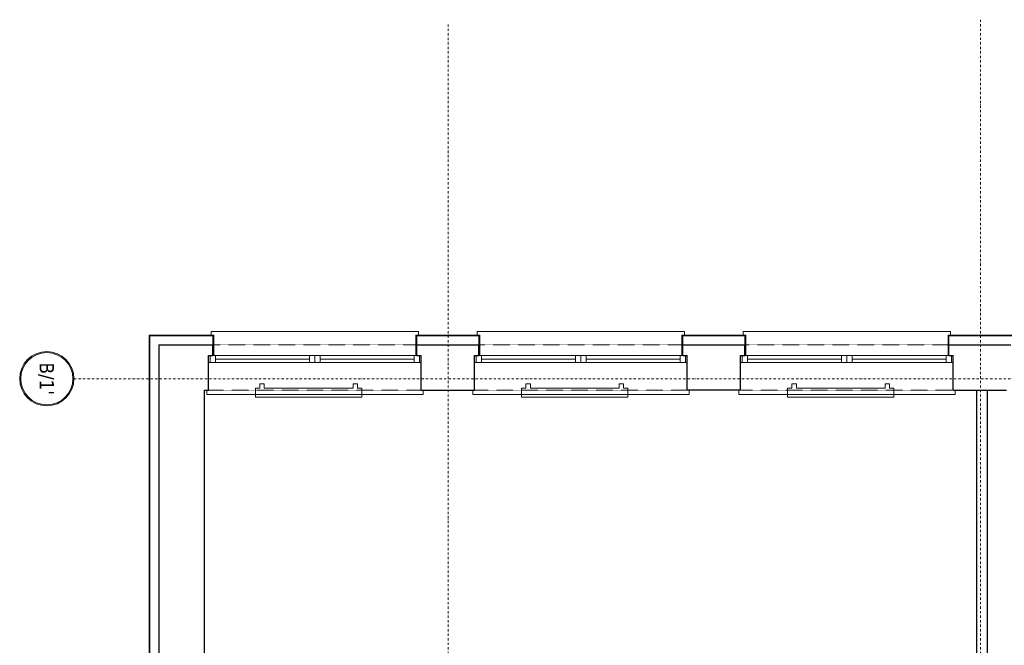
# Model space of a CAD drawing. Header units: millimetres. Extents: x -1893473 to 942156, y -534599 to 942944.
# Tile 423 of 656: x 77999 to 89103, y -203266 to -196212. Entities that reach past the tile are written whole.
import ezdxf
from ezdxf.enums import TextEntityAlignment as Align

# ---------------------------------------------------------------- set-up
doc = ezdxf.new("R2010")
doc.units = ezdxf.units.MM
doc.header["$LTSCALE"] = 0.2
doc.linetypes.add('DASHDOT', pattern=[25.4, 12.7, -6.35, 0, -6.35])
doc.linetypes.add('HIDDEN', pattern=[9.525, 6.35, -3.175])
doc.layers.get('0').update_dxf_attribs({"lineweight": 0})
for name, color, linetype, lineweight in [('!! 0_ Istn-okna', 6, 'Continuous', 13), ('!! 0_ Istn-sciany', 7, 'Continuous', 30), ('!! 0_ Istn-widok', 1, 'Continuous', 15), ('!! 0_Istn-cienka', 4, 'Continuous', 9), ('!! 0_Osie', 1, 'DASHDOT', 13), ('!! 1_ tynk zewn  - nowy', 21, 'Continuous', 20), ('0-osie-tx', 66, 'Continuous', 9), ('P-Osie', 1, 'DASHDOT', 18)]:
    doc.layers.add(name, color=color, linetype=linetype, lineweight=lineweight)
doc.layers.add('!! 0_Istn-grzejniki', color=7, linetype='Continuous', lineweight=0, plot=False)
doc.styles.add('TAHOMA', font='tahoma.ttf')

# ---------------------------------------------------------------- blocks, each defined once
blk = doc.blocks.new('*U12')
h = blk.add_hatch(color=256)
edge = h.paths.add_edge_path()
edge.add_arc((0, 0), 30.6, 0, 360)
edge = h.paths.add_edge_path(flags=17)
edge.add_arc((0, 0), 29.4, 0, 360)
for radius in [30.6, 29.4]:
    blk.add_circle((0, 0), radius)
at = {"style": 'TAHOMA', "flags": 8}
blk.add_attdef('ANSICHTSNUMMER', text='', height=16, dxfattribs=at).set_placement((0, 0), align=Align.MIDDLE_CENTER)
blk = doc.blocks.new('BLOK OSI')
at = {"layer": 'P-Osie'}
for points in [[(52592.2, -193637), (52592.2, -199870.8)], [(51992.2, -199671.2), (51992.2, -193642.4)], [(51570, -194041.8), (53810.6, -194041.8)]]:
    blk.add_lwpolyline(points, dxfattribs=at)
at = {"layer": '0-osie-tx'}
ref = blk.add_blockref('*U12', (51539.4, -194041.8), dxfattribs=dict(at, rotation=90))
ref.add_attrib('ANSICHTSNUMMER', "B/1'", dxfattribs={"layer": '0', "height": 16, "rotation": 270, "style": 'TAHOMA', "flags": 8}).set_placement((51539.4, -194041.8), align=Align.MIDDLE_CENTER)

msp = doc.modelspace()

# ---------------------------------------------------------------- linework, layer by layer
at = {"layer": '!! 0_ Istn-okna'}
for points in [[(80128.25178, -199998.09366), (82528.25178, -199998.09366)], [(80128.25178, -200078.09366), (82528.25178, -200078.09366)], [(80208.25178, -200038.09366), (81268.25178, -200038.09366)], [(81388.25178, -200038.09366), (82448.25178, -200038.09366)], [(83128.25178, -199998.09366), (85528.25178, -199998.09366)], [(83128.25178, -200078.09366), (85528.25178, -200078.09366)], [(83208.25178, -200038.09366), (84268.25178, -200038.09366)], [(84388.25178, -200038.09366), (85448.25178, -200038.09366)], [(86128.25178, -199998.09366), (88528.25178, -199998.09366)], [(86128.25178, -200078.09366), (88528.25178, -200078.09366)], [(86208.25178, -200038.09366), (87268.25178, -200038.09366)], [(87388.25178, -200038.09366), (88448.25178, -200038.09366)]]:
    msp.add_lwpolyline(points, dxfattribs=at)
for points in [[(80148.25178, -199998.09366), (80208.25178, -199998.09366), (80208.25178, -200078.09366), (80148.25178, -200078.09366)], [(81268.25178, -199998.09366), (81328.25178, -199998.09366), (81328.25178, -200078.09366), (81268.25178, -200078.09366)], [(81328.25178, -199998.09366), (81388.25178, -199998.09366), (81388.25178, -200078.09366), (81328.25178, -200078.09366)], [(82448.25178, -199998.09366), (82508.25178, -199998.09366), (82508.25178, -200078.09366), (82448.25178, -200078.09366)], [(83148.25178, -199998.09366), (83208.25178, -199998.09366), (83208.25178, -200078.09366), (83148.25178, -200078.09366)], [(84268.25178, -199998.09366), (84328.25178, -199998.09366), (84328.25178, -200078.09366), (84268.25178, -200078.09366)], [(84328.25178, -199998.09366), (84388.25178, -199998.09366), (84388.25178, -200078.09366), (84328.25178, -200078.09366)], [(85448.25178, -199998.09366), (85508.25178, -199998.09366), (85508.25178, -200078.09366), (85448.25178, -200078.09366)], [(86148.25178, -199998.09366), (86208.25178, -199998.09366), (86208.25178, -200078.09366), (86148.25178, -200078.09366)], [(87268.25178, -199998.09366), (87328.25178, -199998.09366), (87328.25178, -200078.09366), (87268.25178, -200078.09366)], [(87328.25178, -199998.09366), (87388.25178, -199998.09366), (87388.25178, -200078.09366), (87328.25178, -200078.09366)], [(88448.25178, -199998.09366), (88508.25178, -199998.09366), (88508.25178, -200078.09366), (88448.25178, -200078.09366)]]:
    msp.add_lwpolyline(points, close=True, dxfattribs=at)
at = {"layer": '!! 0_ Istn-sciany'}
for points in [[(79568.25178, -199878.09366), (80178.25178, -199878.09366)], [(79568.25178, -199878.09366), (79568.25178, -203608.09366)], [(80178.25178, -199998.09366), (80178.25178, -199878.09366)], [(82478.25178, -199878.09366), (83178.25178, -199878.09366)], [(82478.25178, -199998.09366), (82478.25178, -199878.09366)], [(83178.25178, -199998.09366), (83178.25178, -199878.09366)], [(83178.25178, -199998.09366), (83178.25178, -199878.09366)], [(85478.25178, -199878.09366), (86178.25178, -199878.09366)], [(85478.25178, -199998.09366), (85478.25178, -199878.09366)], [(85478.25178, -199998.09366), (85478.25178, -199878.09366)], [(86178.25178, -199998.09366), (86178.25178, -199878.09366)], [(86178.25178, -199998.09366), (86178.25178, -199878.09366)], [(88478.25178, -199878.09366), (89178.25178, -199878.09366)], [(88478.25178, -199998.09366), (88478.25178, -199878.09366)], [(88478.25178, -199998.09366), (88478.25178, -199878.09366)], [(80128.25178, -199998.09366), (80178.25178, -199998.09366)], [(80128.25178, -200388.09366), (80128.25178, -199998.09366)], [(82478.25178, -199998.09366), (82528.25178, -199998.09366)], [(82528.25178, -200388.09366), (82528.25178, -199998.09366)], [(83128.25178, -199998.09366), (83178.25178, -199998.09366)], [(83128.25178, -200388.09366), (83128.25178, -199998.09366)], [(85478.25178, -199998.09366), (85528.25178, -199998.09366)], [(85528.25178, -200388.09366), (85528.25178, -199998.09366)], [(86128.25178, -199998.09366), (86178.25178, -199998.09366)], [(86128.25178, -200388.09366), (86128.25178, -199998.09366)], [(88478.25178, -199998.09366), (88528.25178, -199998.09366)], [(88528.25178, -200388.09366), (88528.25178, -199998.09366)], [(80078.25178, -200388.09366), (80128.25178, -200388.09366)], [(80078.25178, -200388.09366), (80078.25178, -203988.09366)], [(82528.25178, -200388.09366), (83128.25178, -200388.09366)], [(86128.25178, -200388.09366), (85528.25178, -200388.09366)], [(88528.25178, -200388.09366), (89128.25178, -200388.09366)], [(88788.25178, -200388.09366), (88788.25178, -205738.09366)], [(88908.25178, -200388.09366), (88908.25178, -205738.09366)]]:
    msp.add_lwpolyline(points, dxfattribs=at)
at = {"layer": '!! 0_ Istn-widok'}
for points in [[(82498.25178, -199728.09366), (80158.25178, -199728.09366)], [(80158.25178, -199778.09366), (80158.25178, -199728.09366)], [(82498.25178, -199778.09366), (82498.25178, -199728.09366)], [(85498.25178, -199728.09366), (83158.25178, -199728.09366)], [(83158.25178, -199778.09366), (83158.25178, -199728.09366)], [(85498.25178, -199778.09366), (85498.25178, -199728.09366)], [(88498.25178, -199728.09366), (86158.25178, -199728.09366)], [(86158.25178, -199778.09366), (86158.25178, -199728.09366)], [(88498.25178, -199778.09366), (88498.25178, -199728.09366)], [(80108.25178, -200388.09366), (80108.25178, -200438.09366)], [(82548.25178, -200388.09366), (82548.25178, -200438.09366)], [(83108.25178, -200388.09366), (83108.25178, -200438.09366)], [(85548.25178, -200388.09366), (85548.25178, -200438.09366)], [(86108.25178, -200388.09366), (86108.25178, -200438.09366)], [(88548.25178, -200388.09366), (88548.25178, -200438.09366)], [(88788.25178, -200388.09366), (88908.25178, -200388.09366)], [(80108.25178, -200438.09366), (82548.25178, -200438.09366)], [(83108.25178, -200438.09366), (85548.25178, -200438.09366)], [(86108.25178, -200438.09366), (88548.25178, -200438.09366)]]:
    msp.add_lwpolyline(points, dxfattribs=at)
at = {"layer": '!! 0_Istn-cienka', "linetype": 'HIDDEN', "ltscale": 2}
for points in [[(82478.25178, -199878.09366), (80178.25178, -199878.09366)], [(85478.25178, -199878.09366), (83178.25178, -199878.09366)], [(88478.25178, -199878.09366), (86178.25178, -199878.09366)], [(80128.25178, -200388.09366), (82528.25178, -200388.09366)], [(83128.25178, -200388.09366), (85528.25178, -200388.09366)], [(86128.25178, -200388.09366), (88528.25178, -200388.09366)]]:
    msp.add_lwpolyline(points, dxfattribs=at)
at = {"layer": '!! 0_Istn-grzejniki'}
for points in [[(81808.25178, -200318.09366), (81808.25178, -200368.09366), (81858.25178, -200368.09366), (81858.25178, -200468.09366), (80658.25178, -200468.09366), (80658.25178, -200368.09366), (80708.25178, -200368.09366), (80708.25178, -200318.09366), (80758.25178, -200318.09366), (80758.25178, -200368.09366), (81758.25178, -200368.09366), (81758.25178, -200318.09366)], [(84808.25178, -200318.09366), (84808.25178, -200368.09366), (84858.25178, -200368.09366), (84858.25178, -200468.09366), (83658.25178, -200468.09366), (83658.25178, -200368.09366), (83708.25178, -200368.09366), (83708.25178, -200318.09366), (83758.25178, -200318.09366), (83758.25178, -200368.09366), (84758.25178, -200368.09366), (84758.25178, -200318.09366)], [(87808.25178, -200318.09366), (87808.25178, -200368.09366), (87858.25178, -200368.09366), (87858.25178, -200468.09366), (86658.25178, -200468.09366), (86658.25178, -200368.09366), (86708.25178, -200368.09366), (86708.25178, -200318.09366), (86758.25178, -200318.09366), (86758.25178, -200368.09366), (87758.25178, -200368.09366), (87758.25178, -200318.09366)]]:
    msp.add_lwpolyline(points, close=True, dxfattribs=at)
at = {"layer": '!! 1_ tynk zewn  - nowy'}
for points in [[(80188.25178, -199768.09366), (79458.25178, -199768.09366), (79458.25178, -203608.09366)], [(80188.25178, -199778.09366), (79468.25178, -199778.09366), (79468.25178, -203608.09366)], [(80178.25178, -199878.09366), (80178.25178, -199768.09366)], [(80188.25178, -199998.09366), (80188.25178, -199768.09366)], [(82468.25178, -199998.09366), (82468.25178, -199768.09366)], [(83188.25178, -199768.09366), (82468.25178, -199768.09366)], [(83188.25178, -199778.09366), (82468.25178, -199778.09366)], [(82478.25178, -199878.09366), (82478.25178, -199768.09366)], [(83178.25178, -199878.09366), (83178.25178, -199768.09366)], [(83188.25178, -199998.09366), (83188.25178, -199768.09366)], [(85468.25178, -199998.09366), (85468.25178, -199768.09366)], [(86188.25178, -199768.09366), (85468.25178, -199768.09366)], [(86188.25178, -199778.09366), (85468.25178, -199778.09366)], [(85478.25178, -199878.09366), (85478.25178, -199768.09366)], [(86178.25178, -199878.09366), (86178.25178, -199768.09366)], [(86188.25178, -199998.09366), (86188.25178, -199768.09366)], [(88468.25178, -199998.09366), (88468.25178, -199768.09366)], [(89188.25178, -199768.09366), (88468.25178, -199768.09366)], [(89188.25178, -199778.09366), (88468.25178, -199778.09366)], [(88478.25178, -199878.09366), (88478.25178, -199768.09366)]]:
    msp.add_lwpolyline(points, dxfattribs=at)

# ---------------------------------------------------------------- block references
at = {"layer": '!! 0_Osie', "xscale": 10, "yscale": 10, "zscale": 10}
msp.add_blockref('BLOK OSI', (-437088.86247, 1740157.78937), dxfattribs=at)

doc.saveas('drawing.dxf')
